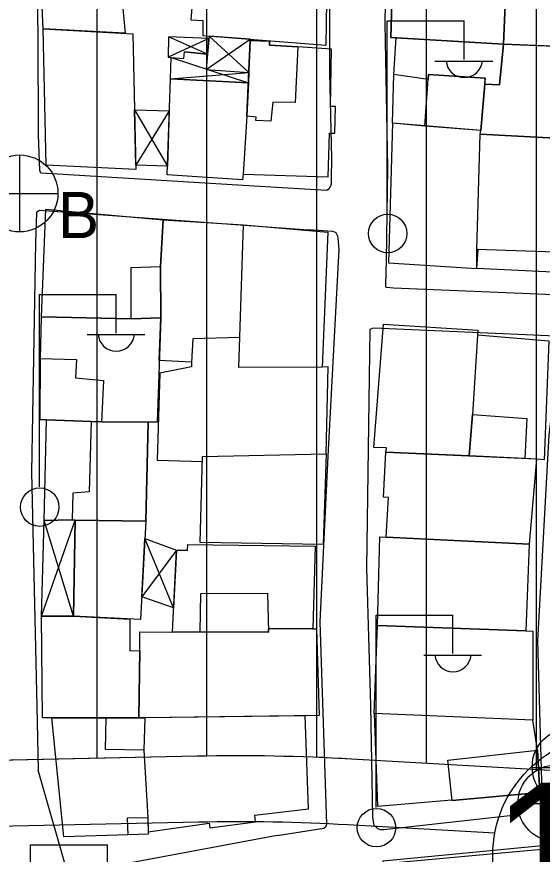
# Model space of a CAD drawing. Extents: x 417997 to 421451, y 4451742 to 4455216.
# Drawn here: x 419288.8 to 419336.6, y 4453054.6 to 4453130.9 of the extents above; entities that cross this region are included whole.
import ezdxf

# ---------------------------------------------------------------- set-up
doc = ezdxf.new("R2010")
doc.units = 0
for name, color, linetype in [('ADAKENARI', 7, 'Continuous'), ('B_Mesken', 7, 'Continuous'), ('B_Sundurma', 7, 'Continuous'), ('B_Teras', 7, 'Continuous'), ('KALDIRIM', 7, 'Continuous'), ('KD_DAIRE', 7, 'Continuous'), ('KD_YGEN', 7, 'Continuous'), ('PL_KON_MEV_350', 7, 'Continuous'), ('S_Elektrik_Diregi', 7, 'Continuous'), ('S_Rogar_Kapagi', 7, 'Continuous'), ('S_Rogar_Kapagi_Buski', 7, 'Continuous'), ('TR_ORTAYOGUNKONUT', 7, 'Continuous'), ('Yol_Sose', 7, 'Continuous')]:
    doc.layers.add(name, color=color, linetype=linetype)

msp = doc.modelspace()

# ---------------------------------------------------------------- linework, layer by layer
at = {"layer": 'ADAKENARI'}
for p, q in [((419305.225, 4453063.565), (419284.03, 4453063.124)), ((419305.225, 4453063.565), (419284.03, 4453063.124)), ((419346.439, 4453061.751), (419319.269, 4453063.309)), ((419346.439, 4453061.751), (419319.269, 4453063.309))]:
    msp.add_line(p, q, dxfattribs=at)
msp.add_arc((419308.967, 4452883.604), 180, 86.7188, 91.19107, dxfattribs=at)
msp.add_arc((419308.967, 4452883.604), 180, 86.7188, 91.19107, dxfattribs=at)
at = {"layer": 'B_Mesken'}
for points in [[(419290.939, 4453139.726), (419293.531, 4453139.604), (419293.576, 4453140.016), (419302.878, 4453139.284), (419302.918, 4453134.157), (419300.421, 4453134.27), (419300.52, 4453133.129), (419298.321, 4453133.212), (419298.672, 4453129.343), (419291.216, 4453129.745), (419290.753, 4453139.705)], [(419305.748, 4453129.133), (419316.963, 4453128.276), (419317.107, 4453136.154), (419305.902, 4453136.843), (419305.793, 4453135.045), (419305.008, 4453135.067), (419304.661, 4453130.557), (419305.756, 4453130.501)], [(419323.176, 4453136.763), (419322.987, 4453133.302), (419322.852, 4453128.959), (419323.337, 4453128.931), (419333.123, 4453128.349), (419333.294, 4453132.694), (419333.456, 4453135.996)], [(419343.093, 4453135.308), (419341.998, 4453128.005), (419333.123, 4453128.349), (419333.294, 4453132.694), (419333.456, 4453135.996), (419333.873, 4453135.962), (419335.534, 4453135.879), (419335.56, 4453136.215), (419339.331, 4453135.825), (419339.307, 4453135.587)], [(419291.479, 4453117.356), (419291.216, 4453129.745), (419299.367, 4453129.305), (419299.652, 4453116.96)], [(419309.759, 4453121.806), (419309.418, 4453116.542), (419317.147, 4453116.276), (419317.271, 4453120.246), (419317.757, 4453120.244), (419317.833, 4453122.681), (419317.36, 4453122.672), (419317.472, 4453127.911), (419314.388, 4453128.112), (419311.804, 4453128.26), (419311.809, 4453128.628), (419310.055, 4453128.688)], [(419325.967, 4453120.913), (419323.02, 4453121.155), (419323.127, 4453125.591), (419323.337, 4453128.931), (419333.123, 4453128.349), (419332.735, 4453124.668), (419331.404, 4453124.707), (419331.061, 4453120.502)], [(419333.123, 4453128.349), (419342.471, 4453127.987), (419341.826, 4453119.594), (419330.977, 4453120.171), (419331.061, 4453120.502), (419331.404, 4453124.707), (419332.735, 4453124.668)], [(419309.418, 4453116.542), (419309.351, 4453116.019), (419302.492, 4453116.471), (419302.795, 4453125.194), (419309.89, 4453124.851), (419309.759, 4453121.806)], [(419330.977, 4453120.171), (419331.061, 4453120.502), (419325.966, 4453120.895), (419323.02, 4453121.155), (419322.645, 4453108.457), (419330.691, 4453107.955), (419330.683, 4453109.672)], [(419339.968, 4453109.359), (419339.47, 4453107.523), (419330.691, 4453107.955), (419330.814, 4453109.667), (419330.683, 4453109.672), (419330.977, 4453120.171), (419341.826, 4453119.594), (419340.508, 4453109.341)], [(419291.062, 4453103.547), (419291.458, 4453113.352), (419302.123, 4453112.367), (419301.907, 4453108.135), (419301.921, 4453103.452), (419299.217, 4453103.377)], [(419301.783, 4453099.57), (419301.921, 4453103.452), (419301.907, 4453108.135), (419302.123, 4453112.367), (419309.455, 4453111.924), (419317.131, 4453111.253), (419316.616, 4453098.965), (419309.027, 4453098.94), (419309.116, 4453101.653), (419304.848, 4453101.557), (419304.728, 4453099.43)], [(419299.217, 4453103.377), (419301.921, 4453103.452), (419301.583, 4453093.951), (419300.775, 4453093.964), (419296.523, 4453094.004), (419295.584, 4453094.034), (419291.508, 4453094.167), (419290.93, 4453094.185), (419290.984, 4453099.764), (419291.062, 4453103.547)], [(419330.749, 4453101.898), (419337.248, 4453101.348), (419336.813, 4453090.535), (419336.126, 4453090.591), (419335.046, 4453090.671), (419329.974, 4453090.894), (419322.402, 4453091.228), (419322.453, 4453091.622), (419321.326, 4453091.663), (419322.177, 4453102.867), (419330.777, 4453102.329)], [(419316.966, 4453091.085), (419317.156, 4453099.006), (419316.616, 4453098.965), (419309.027, 4453098.94), (419309.027, 4453098.94), (419309.116, 4453101.653), (419304.848, 4453101.557), (419304.728, 4453099.43), (419304.703, 4453099.006), (419301.826, 4453098.428), (419301.6, 4453090.496), (419305.708, 4453090.378), (419305.72, 4453090.853)], [(419300.775, 4453093.964), (419300.558, 4453084.956), (419294.136, 4453085.055), (419293.867, 4453085.068), (419291.303, 4453085.03), (419291.508, 4453094.167), (419295.584, 4453094.034), (419296.523, 4453094.004)], [(419305.516, 4453083.024), (419305.72, 4453090.853), (419316.966, 4453091.085), (419316.701, 4453082.828)], [(419335.45, 4453082.851), (419322.436, 4453083.502), (419322.655, 4453087.115), (419322.182, 4453087.133), (419322.402, 4453091.228), (419336.129, 4453090.623)], [(419300.087, 4453076.001), (419293.973, 4453076.302), (419294.136, 4453085.055), (419300.558, 4453084.956)], [(419321.643, 4453075.447), (419321.87, 4453083.53), (419335.45, 4453082.851), (419335.15, 4453074.969)], [(419304.387, 4453082.83), (419315.96, 4453082.691), (419315.751, 4453075.169), (419311.721, 4453075.183), (419311.73, 4453074.853), (419305.518, 4453074.875), (419302.978, 4453074.851), (419303.356, 4453082.305), (419304.346, 4453082.308)], [(419291.998, 4453067.071), (419291.158, 4453067.055), (419291.073, 4453076.309), (419293.973, 4453076.302), (419299.101, 4453076.05), (419299.105, 4453073.156), (419299.999, 4453073.198), (419299.925, 4453067.048), (419296.953, 4453067.057)], [(419299.999, 4453073.198), (419300.012, 4453074.875), (419302.978, 4453074.851), (419305.518, 4453074.875), (419311.73, 4453074.853), (419311.721, 4453075.183), (419315.751, 4453075.169), (419316.103, 4453075.165), (419316.337, 4453067.264), (419300.474, 4453067.047), (419299.925, 4453067.048)], [(419335.15, 4453074.969), (419335.773, 4453074.96), (419335.789, 4453066.845), (419321.355, 4453067.469), (419321.643, 4453075.447)], [(419321.355, 4453067.469), (419321.638, 4453059.025), (419328.419, 4453059.61), (419328.428, 4453059.524), (419336.429, 4453060.268), (419336.194, 4453064.122), (419335.789, 4453066.845)], [(419298.951, 4453056.422), (419293.099, 4453056.223), (419291.998, 4453067.071), (419296.953, 4453067.057), (419300.474, 4453067.047), (419300.371, 4453064.124), (419300.745, 4453058.003), (419300.762, 4453056.481)], [(419315.373, 4453058.793), (419315.053, 4453067.246), (419300.474, 4453067.047), (419300.371, 4453064.124), (419300.745, 4453058.003), (419300.759, 4453056.674), (419306.318, 4453057.466), (419306.396, 4453057.059), (419310.544, 4453057.598), (419310.467, 4453058.194)], [(419322.169, 4453054.044), (419337.25, 4453055.51), (419339.892, 4453046.507), (419323.692, 4453044.072)]]:
    msp.add_lwpolyline(points, close=True, dxfattribs=at)
at = {"layer": 'B_Sundurma'}
for p, q in [((419306.166, 4453127.447), (419302.62, 4453129.035)), ((419309.93, 4453125.785), (419306.309, 4453129.09)), ((419306.291, 4453128.886), (419302.584, 4453127.178)), ((419306.06, 4453126.059), (419310.068, 4453128.803)), ((419302.862, 4453127.153), (419309.89, 4453124.851)), ((419302.795, 4453125.194), (419309.93, 4453125.785)), ((419299.527, 4453122.395), (419302.519, 4453117.266)), ((419302.694, 4453122.282), (419299.643, 4453117.337)), ((419291.073, 4453076.309), (419294.136, 4453085.055)), ((419293.973, 4453076.302), (419291.303, 4453085.03)), ((419303.09, 4453077.063), (419300.476, 4453083.384)), ((419303.356, 4453082.305), (419300.196, 4453078.071))]:
    msp.add_line(p, q, dxfattribs=at)
for points in [[(419304.09, 4453127.643), (419306.166, 4453127.447), (419306.291, 4453128.886), (419302.62, 4453129.035), (419302.584, 4453127.178), (419302.862, 4453127.153), (419304.033, 4453127.065), (419304.09, 4453127.643), (419306.166, 4453127.447)], [(419306.166, 4453127.447), (419306.06, 4453126.059), (419309.93, 4453125.785), (419310.055, 4453128.688), (419310.068, 4453128.803), (419306.309, 4453129.09)], [(419302.795, 4453125.194), (419302.862, 4453127.153), (419304.033, 4453127.065), (419304.09, 4453127.643), (419306.166, 4453127.447), (419306.06, 4453126.059), (419309.93, 4453125.785), (419309.89, 4453124.851)], [(419299.527, 4453122.395), (419302.694, 4453122.282), (419302.519, 4453117.266), (419299.643, 4453117.337)], [(419293.973, 4453076.302), (419291.073, 4453076.309), (419291.303, 4453085.03), (419293.775, 4453085.072), (419294.136, 4453085.055)], [(419303.356, 4453082.305), (419303.09, 4453077.063), (419300.196, 4453078.071), (419300.476, 4453083.384)]]:
    msp.add_lwpolyline(points, close=True, dxfattribs=at)
at = {"layer": 'B_Teras'}
for points in [[(419322.852, 4453128.959), (419322.987, 4453133.302), (419333.294, 4453132.694), (419333.123, 4453128.349)], [(419309.759, 4453121.806), (419310.055, 4453128.688), (419311.809, 4453128.628), (419311.804, 4453128.26), (419314.388, 4453128.112), (419314.147, 4453123.036), (419312.119, 4453123.083), (419311.947, 4453121.344), (419310.579, 4453121.414), (419310.602, 4453121.713)], [(419326.267, 4453125.136), (419323.127, 4453125.591), (419323.337, 4453128.931), (419333.123, 4453128.349), (419332.735, 4453124.668), (419331.404, 4453124.707), (419331.449, 4453125.249), (419326.3, 4453125.587)], [(419325.966, 4453120.895), (419326.3, 4453125.587), (419331.449, 4453125.249), (419331.061, 4453120.502)], [(419330.683, 4453109.672), (419330.977, 4453120.171), (419341.826, 4453119.594), (419340.508, 4453109.341)], [(419309.027, 4453098.94), (419309.455, 4453111.924), (419317.131, 4453111.253), (419316.616, 4453098.965)], [(419299.217, 4453103.377), (419299.222, 4453108.03), (419301.907, 4453108.135), (419301.921, 4453103.452)], [(419330.282, 4453094.669), (419329.974, 4453090.894), (419322.402, 4453091.228), (419322.453, 4453091.622), (419321.326, 4453091.663), (419322.177, 4453102.867), (419330.777, 4453102.329)], [(419290.93, 4453094.185), (419290.984, 4453099.764), (419294.255, 4453099.676), (419294.163, 4453098.007), (419296.717, 4453097.751), (419296.523, 4453094.004)], [(419300.558, 4453084.956), (419300.775, 4453093.964), (419296.523, 4453094.004), (419295.584, 4453094.034), (419295.41, 4453087.613), (419293.924, 4453087.511), (419293.867, 4453085.068), (419294.136, 4453085.055)], [(419335.046, 4453090.671), (419329.974, 4453090.894), (419330.282, 4453094.669), (419335.225, 4453094.287)], [(419305.518, 4453074.875), (419305.553, 4453078.361), (419311.636, 4453078.397), (419311.73, 4453074.853)], [(419296.891, 4453064.173), (419296.953, 4453067.057), (419300.474, 4453067.047), (419300.371, 4453064.124)], [(419328.428, 4453059.524), (419328.038, 4453063.207), (419336.194, 4453064.122), (419336.429, 4453060.268)], [(419298.951, 4453056.422), (419298.886, 4453057.954), (419300.745, 4453058.003), (419300.762, 4453056.481)]]:
    msp.add_lwpolyline(points, close=True, dxfattribs=at)
at = {"layer": 'KALDIRIM'}
for p, q in [((419305.35, 4453057.566), (419284.154, 4453057.126)), ((419305.35, 4453057.566), (419284.154, 4453057.126)), ((419332.319, 4453056.551), (419318.926, 4453057.319)), ((419332.319, 4453056.551), (419318.926, 4453057.319))]:
    msp.add_line(p, q, dxfattribs=at)
msp.add_arc((419308.967, 4452883.604), 174, 86.7188, 91.19107, dxfattribs=at)
msp.add_arc((419308.967, 4452883.604), 174, 86.7188, 91.19107, dxfattribs=at)
at = {"layer": 'KD_DAIRE'}
msp.add_circle((419343.134, 4453054.544), 11, dxfattribs=at)
msp.add_circle((419343.134, 4453054.544), 11, dxfattribs=at)
at = {"layer": 'PL_KON_MEV_350'}
msp.add_lwpolyline([(419521.565, 4453165.566), (419457.346, 4453047.058), (419442.899, 4453040.766), (419384.91, 4453055.74), (419380.175, 4453056.902), (419375.414, 4453057.947), (419370.628, 4453058.875), (419365.821, 4453059.686), (419360.996, 4453060.38), (419356.155, 4453060.955), (419351.302, 4453061.413), (419346.439, 4453061.751), (419319.269, 4453063.309), (419317.515, 4453063.401), (419315.761, 4453063.476), (419314.005, 4453063.533), (419312.249, 4453063.574), (419310.493, 4453063.597), (419308.737, 4453063.604), (419306.981, 4453063.593), (419305.225, 4453063.565), (419284.03, 4453063.124)], dxfattribs=at)
at = {"layer": 'S_Elektrik_Diregi'}
for p, q in [((419322.538, 4453112.963), (419322.538, 4453130.464)), ((419322.538, 4453130.464), (419329.538, 4453130.464)), ((419329.538, 4453126.964), (419329.538, 4453130.464)), ((419326.878, 4453126.824), (419332.128, 4453126.824)), ((419290.867, 4453088.068), (419290.867, 4453105.568)), ((419290.867, 4453105.568), (419297.867, 4453105.568)), ((419297.867, 4453102.068), (419297.867, 4453105.568)), ((419295.207, 4453101.928), (419300.457, 4453101.928)), ((419321.514, 4453058.906), (419321.514, 4453076.406)), ((419321.514, 4453076.406), (419328.514, 4453076.406)), ((419328.514, 4453072.906), (419328.514, 4453076.406)), ((419325.854, 4453072.766), (419331.104, 4453072.766)), ((419290.069, 4453037.993), (419290.069, 4453055.493)), ((419290.069, 4453055.493), (419297.069, 4453055.493)), ((419297.069, 4453051.993), (419297.069, 4453055.493))]:
    msp.add_line(p, q, dxfattribs=at)
for centre in [(419322.574, 4453111.128), (419290.903, 4453086.233), (419321.55, 4453057.07)]:
    msp.add_circle(centre, 1.75, dxfattribs=at)
for centre in [(419329.538, 4453126.976), (419297.867, 4453102.081), (419328.515, 4453072.918)]:
    msp.add_arc(centre, 1.658, 184.83843, 355.14641, dxfattribs=at)
at = {"layer": 'S_Rogar_Kapagi'}
msp.add_line((419335.71, 4453062.548), (419342.71, 4453062.548), dxfattribs=at)
msp.add_circle((419339.227, 4453062.611), 3.5, dxfattribs=at)
at = {"layer": 'S_Rogar_Kapagi_Buski'}
for p, q in [((419289.064, 4453118.274), (419289.064, 4453111.274)), ((419285.564, 4453114.774), (419292.564, 4453114.774)), ((419334.424, 4453059.275), (419341.424, 4453059.275))]:
    msp.add_line(p, q, dxfattribs=at)
for centre in [(419289.064, 4453114.774), (419337.924, 4453059.275)]:
    msp.add_circle(centre, 3.5, dxfattribs=at)
at = {"layer": 'TR_ORTAYOGUNKONUT'}
for p, q in [((419296.12, 4453063.376), (419296.12, 4453211.959)), ((419296.12, 4453063.376), (419296.12, 4453211.959)), ((419306.12, 4453063.579), (419306.12, 4453210.326)), ((419306.12, 4453063.579), (419306.12, 4453210.326)), ((419316.12, 4453063.46), (419316.12, 4453208.692)), ((419316.12, 4453063.46), (419316.12, 4453208.692)), ((419326.12, 4453062.916), (419326.12, 4453171.619)), ((419326.12, 4453062.916), (419326.12, 4453171.619)), ((419336.12, 4453062.343), (419336.12, 4453170.4)), ((419336.12, 4453062.343), (419336.12, 4453170.4))]:
    msp.add_line(p, q, dxfattribs=at)
at = {"layer": 'Yol_Sose'}
for points in [[(419322.353, 4453130.241), (419322.6, 4453145.128), (419323.001, 4453158.91), (419323.234, 4453162.872)], [(419318.468, 4453161.927), (419317.902, 4453153.767), (419317.28, 4453138.529), (419317.282, 4453125.769), (419317.453, 4453117.943), (419317.428, 4453116.166), (419317.434, 4453115.763), (419317.409, 4453115.499), (419317.321, 4453115.312), (419317.165, 4453115.126), (419317.039, 4453115.043), (419310.408, 4453115.446), (419291.033, 4453116.619), (419290.962, 4453116.715), (419290.909, 4453116.861), (419290.789, 4453120.105)], [(419290.789, 4453120.105), (419290.75, 4453129.182), (419290.539, 4453142.273), (419290.437, 4453153.715)], [(419322.463, 4453108.71), (419322.58, 4453117.131), (419322.353, 4453130.241)], [(419290.78, 4453062.284), (419290.674, 4453068.104), (419290.193, 4453089.404), (419290.558, 4453110.276), (419290.648, 4453113.033), (419290.728, 4453113.167), (419290.894, 4453113.24), (419315.375, 4453111.476)], [(419312.515, 4453056.355), (419316.747, 4453057.024), (419316.964, 4453057.199), (419317.021, 4453057.398), (419316.435, 4453075.793), (419317.151, 4453090.854), (419318.153, 4453109.675), (419318.07, 4453110.697), (419318.042, 4453110.881), (419317.889, 4453111.179), (419317.754, 4453111.244), (419317.55, 4453111.321), (419315.375, 4453111.476)], [(419337.681, 4453105.556), (419323.104, 4453106.168), (419322.456, 4453106.208), (419322.406, 4453106.28), (419322.395, 4453106.428), (419322.463, 4453108.71)], [(419336.248, 4453074.075), (419337.285, 4453092.802), (419338.029, 4453098.817), (419338.274, 4453101.212), (419338.284, 4453101.345), (419338.276, 4453101.513), (419338.221, 4453101.629), (419338.185, 4453101.702), (419338.125, 4453101.741), (419337.989, 4453101.792), (419337.89, 4453101.785), (419321.314, 4453102.507), (419321.145, 4453102.49), (419320.994, 4453102.437), (419320.948, 4453102.391), (419320.658, 4453080.669), (419321.012, 4453068.172)], [(419321.012, 4453068.172), (419321.204, 4453058.056), (419321.288, 4453057.413), (419321.322, 4453057.305), (419321.641, 4453056.989), (419321.915, 4453056.908), (419322.229, 4453056.894), (419333.957, 4453058.194), (419334.583, 4453058.419), (419334.982, 4453058.595), (419335.159, 4453058.709), (419335.354, 4453058.879), (419335.693, 4453059.199), (419335.931, 4453059.464), (419336.18, 4453059.798), (419336.288, 4453060.022), (419336.51, 4453060.547), (419336.594, 4453060.913), (419336.617, 4453061.311), (419336.248, 4453074.075)], [(419290.727, 4453062.34), (419293.3, 4453053.328), (419294.056, 4453053.058), (419295.118, 4453053.117)], [(419312.515, 4453056.355), (419295.118, 4453053.117)], [(419321.926, 4453053.597), (419322.016, 4453053.682), (419322.278, 4453053.802), (419336.269, 4453055.065), (419337.628, 4453055.177), (419337.788, 4453055.17), (419337.873, 4453055.091), (419338.798, 4453052.349)]]:
    msp.add_lwpolyline(points, dxfattribs=at)

# ---------------------------------------------------------------- texts
at = {"layer": 'KD_YGEN'}
msp.add_text('15', height=13, dxfattribs=at).set_placement((419332.037, 4453048.15))
msp.add_text('15', height=13, dxfattribs=at).set_placement((419332.037, 4453048.15))
at = {"layer": 'S_Rogar_Kapagi_Buski'}
msp.add_text('B', height=4.2, dxfattribs=at).set_placement((419292.564, 4453110.709))

doc.saveas('drawing.dxf')
